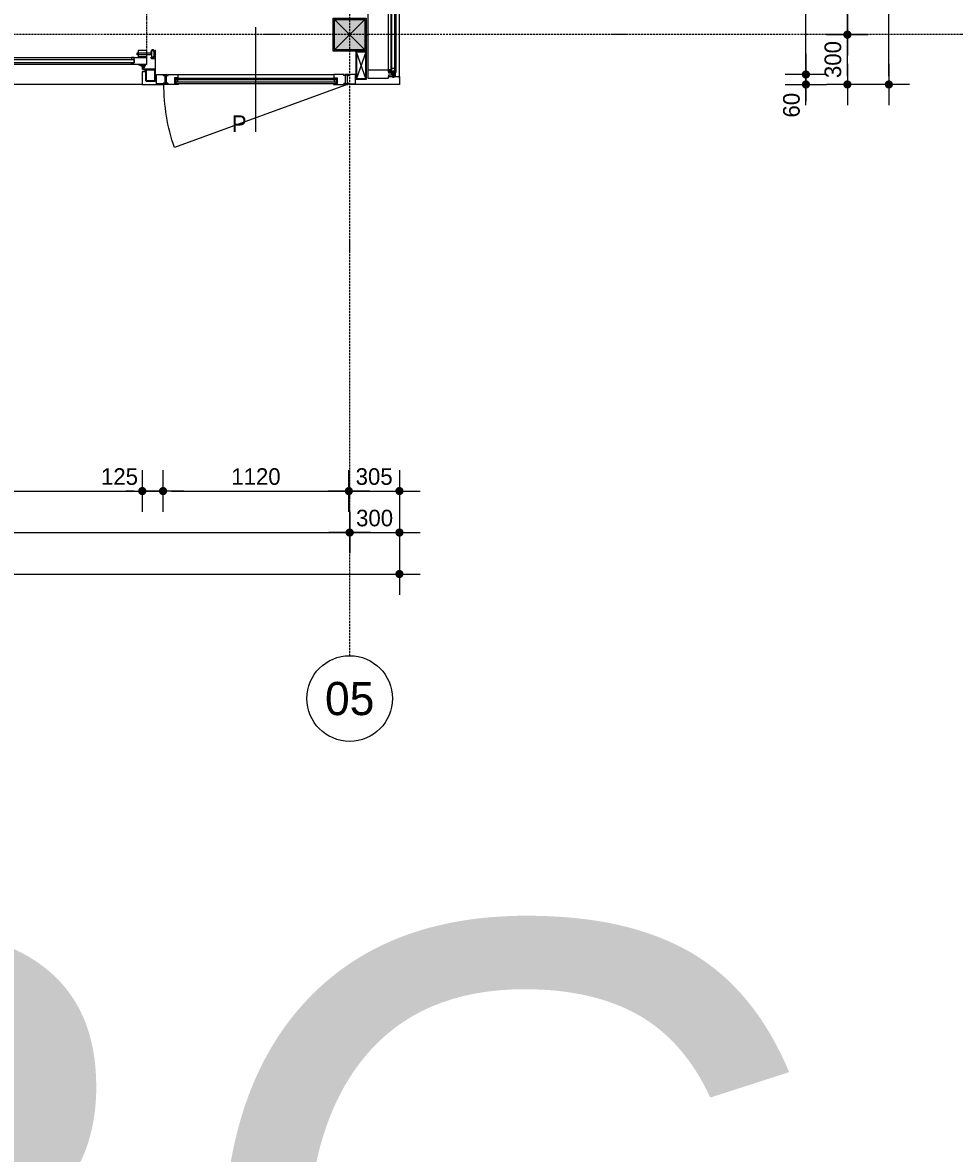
# Model space of a CAD drawing. Header units: millimetres. Extents: x -297000 to 504135, y -166520 to 252050.
# Tile 318 of 416: x 33554 to 39170, y 2684 to 9498. Entities that reach past the tile are written whole.
import ezdxf
from ezdxf.enums import TextEntityAlignment as Align
from ezdxf.lldxf.tags import DXFTag

# ---------------------------------------------------------------- set-up
doc = ezdxf.new("R2010")
doc.units = ezdxf.units.MM
doc.header["$MEASUREMENT"] = 0
for name, pattern in [('ACAD_ISO10W100', [18, 12, -3, 0, -3]), ('CENTER', [50.8, 31.75, -6.35, 6.35, -6.35]), ('HIDDEN', [0.375, 0.25, -0.125])]:
    doc.linetypes.add(name, pattern=pattern)
doc.layers.get('Defpoints').update_dxf_attribs({"color": 6})
doc.layers.add('000_FRAME_N', color=30, linetype='Continuous', plot=False)
for name, color, linetype in [('010_D0050_D', 1, 'Continuous'), ('040_AXPRI_B', 9, 'CENTER'), ('080_SYMBO_G', 1, 'Continuous'), ('210_WALEX_E', 2, 'Continuous'), ('210_WALEX_G', 2, 'Continuous'), ('299_CONCR_H', 251, 'Continuous'), ('299_STEEL_G', 3, 'Continuous'), ('310_WINDO_E', 1, 'Continuous'), ('320_DOORS_G', 2, 'Continuous')]:
    doc.layers.add(name, color=color, linetype=linetype)
doc.styles.add('VMX 2 MEDIUM 0', font='unvr55w.TTF', dxfattribs={"height": 2})
doc.styles.add('VMX 2 MEDIUM 100', font='unvr55w.TTF', dxfattribs={"height": 200})
doc.styles.add('VMX 2 MEDIUM 50', font='unvr55w.TTF', dxfattribs={"height": 100})
doc.styles.add('VMX 3 BIG 1', font='unvr55w.TTF', dxfattribs={"height": 4})
doc.styles.add('VMX 4 GIANT 50', font='unvr55w.TTF', dxfattribs={"height": 300})
tags = doc.linetypes.add('SMALL', pattern=[0.19, 0.125, -0.065]).pattern_tags.tags
tags[6:7] = [DXFTag(74, 4), DXFTag(75, 0), DXFTag(340, '0'), DXFTag(46, 1.0), DXFTag(50, 0.0), DXFTag(44, 0.0), DXFTag(45, 0.0)]
tags[4:5] = [DXFTag(74, 4), DXFTag(75, 0), DXFTag(340, '0'), DXFTag(46, 1.0), DXFTag(50, 0.0), DXFTag(44, 0.0), DXFTag(45, 0.0)]
doc.dimstyles.new('VMX 50', dxfattribs={"dimscale": 50, "dimtxt": 1, "dimasz": 1, "dimexe": 2, "dimexo": 2, "dimgap": 0.7, "dimtad": 1, "dimdec": 0, "dimdsep": 46, "dimtxsty": 'VMX 2 MEDIUM 50', "dimblk1": 'VMX-DIM-ARROW', "dimblk2": 'VMX-DIM-ARROW', "dimsah": 1, "dimcen": 1, "dimdle": 2, "dimse1": 1, "dimse2": 1, "dimclrd": 256, "dimclre": 256, "dimclrt": 256, "dimadec": 0, "dimazin": 0, "dimtm": 1e-09, "dimtfac": 1, "dimtdec": 0, "dimtmove": 2, "dimatfit": 2, "dimldrblk": 'VMX-DIM-ARROW', "dimfxl": 0, "dimtolj": 2, "dimlwd": -1, "dimarcsym": 0})

# ---------------------------------------------------------------- blocks, each defined once
blk = doc.blocks.new('VMX-DIM-ARROW')
h = blk.add_hatch(color=256)
edge = h.paths.add_edge_path()
edge.add_arc((0, 0), 0.5, 0, 360)
for p, q in [((0, 2.5), (0, -2.5)), ((-2.5, 0), (2.5, 0))]:
    blk.add_line(p, q)
blk = doc.blocks.new('*D46')
at = {"layer": '010_D0050_D'}
blk.add_line((29965, 6675), (34225, 6675), dxfattribs=at)
at = {"layer": 'Defpoints', "color": 0}
for p in [(29915, 9163), (34275, 9163), (34275, 6675)]:
    blk.add_point(p, dxfattribs=at)
at = {"layer": '010_D0050_D', "xscale": 50, "yscale": 50, "zscale": 50, "rotation": 180}
blk.add_blockref('VMX-DIM-ARROW', (29915, 6675), dxfattribs=at)
at = {"layer": '010_D0050_D', "xscale": 50, "yscale": 50, "zscale": 50}
blk.add_blockref('VMX-DIM-ARROW', (34275, 6675), dxfattribs=at)
at = {"layer": '010_D0050_D', "insert": (32095, 6761.9), "char_height": 100, "attachment_point": 5, "style": 'VMX 2 MEDIUM 50'}
blk.add_mtext('\\A2;4360', dxfattribs=at)
blk = doc.blocks.new('*D47')
at = {"layer": '010_D0050_D'}
for p, q in [((34225, 6675), (34175, 6675)), ((34275, 6675), (34400, 6675)), ((34450, 6675), (34500, 6675))]:
    blk.add_line(p, q, dxfattribs=at)
at = {"layer": 'Defpoints', "color": 0}
for p in [(34275, 9163), (34400, 9125), (34400, 6675)]:
    blk.add_point(p, dxfattribs=at)
at = {"layer": '010_D0050_D', "xscale": 50, "yscale": 50, "zscale": 50}
blk.add_blockref('VMX-DIM-ARROW', (34275, 6675), dxfattribs=at)
at = {"layer": '010_D0050_D', "xscale": 50, "yscale": 50, "zscale": 50, "rotation": 180}
blk.add_blockref('VMX-DIM-ARROW', (34400, 6675), dxfattribs=at)
at = {"layer": '010_D0050_D', "insert": (34137.5, 6761.9), "char_height": 100, "attachment_point": 5, "style": 'VMX 2 MEDIUM 50'}
blk.add_mtext('\\A2;125', dxfattribs=at)
blk = doc.blocks.new('*D48')
at = {"layer": '010_D0050_D'}
blk.add_line((34450, 6675), (35470, 6675), dxfattribs=at)
at = {"layer": 'Defpoints', "color": 0}
for p in [(34400, 9125), (35520, 9125), (35520, 6675)]:
    blk.add_point(p, dxfattribs=at)
at = {"layer": '010_D0050_D', "xscale": 50, "yscale": 50, "zscale": 50, "rotation": 180}
blk.add_blockref('VMX-DIM-ARROW', (34400, 6675), dxfattribs=at)
at = {"layer": '010_D0050_D', "xscale": 50, "yscale": 50, "zscale": 50}
blk.add_blockref('VMX-DIM-ARROW', (35520, 6675), dxfattribs=at)
at = {"layer": '010_D0050_D', "insert": (34960, 6761.9), "char_height": 100, "attachment_point": 5, "style": 'VMX 2 MEDIUM 50'}
blk.add_mtext('\\A2;1120', dxfattribs=at)
blk = doc.blocks.new('*D49')
at = {"layer": '010_D0050_D'}
blk.add_line((35570, 6675), (35775, 6675), dxfattribs=at)
at = {"layer": 'Defpoints', "color": 0}
for p in [(35520, 9125), (35825, 9125), (35825, 6675)]:
    blk.add_point(p, dxfattribs=at)
at = {"layer": '010_D0050_D', "xscale": 50, "yscale": 50, "zscale": 50, "rotation": 180}
blk.add_blockref('VMX-DIM-ARROW', (35520, 6675), dxfattribs=at)
at = {"layer": '010_D0050_D', "xscale": 50, "yscale": 50, "zscale": 50}
blk.add_blockref('VMX-DIM-ARROW', (35825, 6675), dxfattribs=at)
at = {"layer": '010_D0050_D', "insert": (35672.5, 6761.9), "char_height": 100, "attachment_point": 5, "style": 'VMX 2 MEDIUM 50'}
blk.add_mtext('\\A2;305', dxfattribs=at)
blk = doc.blocks.new('*D50')
at = {"layer": '010_D0050_D'}
blk.add_line((38275, 9235), (38275, 10535), dxfattribs=at)
at = {"layer": 'Defpoints', "color": 0}
for p in [(35780, 10585), (38275, 10585), (35780, 9185)]:
    blk.add_point(p, dxfattribs=at)
at = {"layer": '010_D0050_D', "xscale": 50, "yscale": 50, "zscale": 50}
for p, rotation in [((38275, 10585), 90), ((38275, 9185), 270)]:
    blk.add_blockref('VMX-DIM-ARROW', p, dxfattribs=dict(at, rotation=rotation))
at = {"layer": '010_D0050_D', "insert": (38188.1, 9885), "char_height": 100, "attachment_point": 5, "rotation": 90, "style": 'VMX 2 MEDIUM 50'}
blk.add_mtext('\\A2;1400', dxfattribs=at)
blk = doc.blocks.new('*D52')
at = {"layer": '010_D0050_D'}
for p, q in [((38275, 9235), (38275, 9285)), ((38275, 9185), (38275, 9125)), ((38275, 9075), (38275, 9025))]:
    blk.add_line(p, q, dxfattribs=at)
at = {"layer": 'Defpoints', "color": 0}
for p in [(35780, 9185), (35780, 9125), (38275, 9125)]:
    blk.add_point(p, dxfattribs=at)
at = {"layer": '010_D0050_D', "xscale": 50, "yscale": 50, "zscale": 50}
for p, rotation in [((38275, 9185), 270), ((38275, 9125), 90)]:
    blk.add_blockref('VMX-DIM-ARROW', p, dxfattribs=dict(at, rotation=rotation))
at = {"layer": '010_D0050_D', "insert": (38188.1, 9000), "char_height": 100, "attachment_point": 5, "rotation": 90, "style": 'VMX 2 MEDIUM 50'}
blk.add_mtext('\\A2;60', dxfattribs=at)
blk = doc.blocks.new('VMX GRID')
at = {"linetype": 'Continuous'}
blk.add_circle((0, 0), 4.5, dxfattribs=at)
at = {"style": 'VMX 2 MEDIUM 0'}
blk.add_attdef('00', text='', height=2, dxfattribs=at).set_placement((0, 0), align=Align.MIDDLE_CENTER)
blk = doc.blocks.new('GRID01')
at = {"layer": '040_AXPRI_B', "linetype": 'ACAD_ISO10W100'}
for p, q in [((0, -3742), (0, 26942)), ((3742, 0), (-26942, 0))]:
    blk.add_line(p, q, dxfattribs=at)
at = {"layer": '040_AXPRI_B', "ltscale": 2}
ref = blk.add_blockref('VMX GRID', (0, -4000), dxfattribs=dict(at, xscale=57.34400000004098, yscale=57.34399999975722, zscale=57.34400000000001))
ref.add_attrib('00', '05', dxfattribs={"layer": '0', "height": 200, "style": 'VMX 3 BIG 1'}).set_placement((0, -4000), align=Align.MIDDLE_CENTER)
blk = doc.blocks.new('SEGMENTDEUR_plg')
at = {"layer": '210_WALEX_E', "color": 8, "linetype": 'SMALL', "ltscale": 25}
blk.add_lwpolyline([(4550, 200), (190, 200)], dxfattribs=at)
at = {"layer": '210_WALEX_E', "color": 8, "linetype": 'HIDDEN', "ltscale": 25}
blk.add_lwpolyline([(165, -7), (165, -3270), (4575, -3270), (4575, -7)], dxfattribs=at)
at = {"layer": '210_WALEX_G', "ltscale": 20}
for points in [[(175, 110), (175, 125), (190, 125), (190, 200), (65, 200)], [(4565, 110), (4565, 125), (4550, 125), (4550, 200), (4675, 200)]]:
    blk.add_lwpolyline(points, dxfattribs=at)
at = {"layer": '299_STEEL_G'}
for points in [[(114, 110), (166, 110, 0.414214), (170, 114), (170, 176, 0.414214), (166, 180), (114, 180, 0.414214), (110, 176), (110, 114, 0.414214)], [(4626, 110), (4574, 110, -0.414214), (4570, 114), (4570, 176, -0.414214), (4574, 180), (4626, 180, -0.414214), (4630, 176), (4630, 114, -0.414214)]]:
    blk.add_lwpolyline(points, format="xyb", close=True, dxfattribs=at)
for points in [[(114, 114), (166, 114), (166, 176), (114, 176)], [(4626, 114), (4574, 114), (4574, 176), (4626, 176)]]:
    blk.add_lwpolyline(points, close=True, dxfattribs=at)
at = {"layer": '320_DOORS_G'}
for points in [[(186.6, 95), (187.9, 95.3), (189.3, 96.2), (189.9, 97.5), (190, 98.4), (190, 106.6), (189.7, 107.9), (188.8, 109.3), (187.5, 109.8), (186.6, 110), (113.4, 110), (112.1, 109.7), (110.7, 108.8), (110.2, 107.5), (110, 106.6), (110, -4), (111.9, -4), (111.9, 106.6), (111.9, 106.9), (112.5, 107.8), (113.4, 108.1), (186.6, 108.1), (186.9, 108.1), (187.8, 107.5), (188.1, 106.6), (188.1, 98.4), (188.1, 98.1), (187.5, 97.2), (186.6, 96.9), (178.9, 96.9), (177.6, 96.6), (176.2, 95.7), (175.3, 94.4), (175.2, 91.9), (175.5, 90.6), (176.4, 89.2), (177.7, 88.3), (178.9, 88.2), (185.4, 88.2), (185.4, 90.1), (178.9, 90.1), (178.3, 90.3), (177.4, 91), (177.1, 91.9), (177.3, 93.8), (178, 94.7), (178.9, 95)], [(4553.4, 95), (4552.1, 95.3), (4550.7, 96.2), (4550.1, 97.5), (4550, 98.4), (4550, 106.6), (4550.3, 107.9), (4551.2, 109.3), (4552.5, 109.8), (4553.4, 110), (4626.6, 110), (4627.9, 109.7), (4629.3, 108.8), (4629.8, 107.5), (4630, 106.6), (4630, -4), (4628.1, -4), (4628.1, 106.6), (4628.1, 106.9), (4627.5, 107.8), (4626.6, 108.1), (4553.4, 108.1), (4553.1, 108.1), (4552.2, 107.5), (4551.9, 106.6), (4551.9, 98.4), (4551.9, 98.1), (4552.5, 97.2), (4553.4, 96.9), (4561.1, 96.9), (4562.4, 96.6), (4563.8, 95.7), (4564.7, 94.4), (4564.8, 91.9), (4564.5, 90.6), (4563.6, 89.2), (4562.3, 88.3), (4561.1, 88.2), (4554.6, 88.2), (4554.6, 90.1), (4561.1, 90.1), (4561.7, 90.3), (4562.6, 91), (4562.9, 91.9), (4562.7, 93.8), (4562, 94.7), (4561.1, 95)], [(111.9, 10.1), (111.9, 10.1), (112.4, 7.8), (113, 6), (118.8, -4.7), (120.5, -6.8), (122.6, -8.2), (124.7, -8.8), (125.4, -8.8), (128.4, -8.8), (130.5, -8.5), (132.6, -7.4), (134.5, -5.6), (135, -4.9), (138.3, 1.4), (136.9, 2.1), (133.6, -4.1), (133.6, -4.3), (132, -6.1), (130.2, -7), (128.4, -7.3), (125.4, -7.3), (125.3, -7.3), (123.5, -7), (121.7, -5.9), (120.2, -4.1), (114.3, 6.8), (113.7, 8.1), (113.4, 10.1), (113.4, 40), (113.4, 40.3), (114, 41.2), (114.9, 41.5), (134.4, 41.5), (134.7, 41.5), (135.6, 40.9), (135.9, 40), (135.9, 36), (137.4, 36), (137.4, 40), (137.1, 41.2), (136.2, 42.4), (135, 43), (134.4, 43), (114.9, 43), (113.7, 42.7), (112.5, 41.8), (111.9, 40.6), (111.9, 40)], [(240, 38), (255, 38), (255, 50), (240, 50)], [(1260, 38), (1245, 38), (1245, 50), (1260, 50)], [(1320, 38), (1335, 38), (1335, 50), (1320, 50)], [(2340, 38), (2325, 38), (2325, 50), (2340, 50)], [(2400, 38), (2415, 38), (2415, 50), (2400, 50)], [(3420, 38), (3405, 38), (3405, 50), (3420, 50)], [(3480, 38), (3495, 38), (3495, 50), (3480, 50)], [(4500, 38), (4485, 38), (4485, 50), (4500, 50)], [(4628.1, 10.1), (4628.1, 10.1), (4627.6, 7.8), (4627, 6), (4621.2, -4.7), (4619.5, -6.8), (4617.4, -8.2), (4615.3, -8.8), (4614.6, -8.8), (4611.6, -8.8), (4609.5, -8.5), (4607.4, -7.4), (4605.5, -5.6), (4605, -4.9), (4601.7, 1.4), (4603.1, 2.1), (4606.4, -4.1), (4606.4, -4.3), (4608, -6.1), (4609.8, -7), (4611.6, -7.3), (4614.6, -7.3), (4614.7, -7.3), (4616.5, -7), (4618.3, -5.9), (4619.8, -4.1), (4625.7, 6.8), (4626.3, 8.1), (4626.6, 10.1), (4626.6, 40), (4626.6, 40.3), (4626, 41.2), (4625.1, 41.5), (4605.6, 41.5), (4605.3, 41.5), (4604.4, 40.9), (4604.1, 40), (4604.1, 36), (4602.6, 36), (4602.6, 40), (4602.9, 41.2), (4603.8, 42.4), (4605, 43), (4605.6, 43), (4625.1, 43), (4626.3, 42.7), (4627.5, 41.8), (4628.1, 40.6), (4628.1, 40)]]:
    blk.add_lwpolyline(points, close=True, dxfattribs=at)
at = {"layer": '320_DOORS_G', "color": 1}
for points in [[(165, 38), (4575, 38), (4575, 80), (165, 80), (165, 38)], [(221.9, 21), (221.9, 10), (136.9, 10), (136.9, 21), (221.9, 21)], [(4518.1, 21), (4518.1, 10), (4603.1, 10), (4603.1, 21), (4518.1, 21)]]:
    blk.add_lwpolyline(points, dxfattribs=at)
at = {"layer": '320_DOORS_G'}
for points in [[(165, 38), (165, 80), (255, 80), (255, 70), (240, 70), (240, 38), (165, 38)], [(240, 70), (1260, 70), (1260, 50), (240, 50), (240, 70)], [(1260, 38), (1260, 70), (1245, 70), (1245, 80), (1335, 80), (1335, 70), (1320, 70), (1320, 38), (1260, 38)], [(1320, 70), (2340, 70), (2340, 50), (1320, 50), (1320, 70)], [(2340, 38), (2340, 70), (2325, 70), (2325, 80), (2415, 80), (2415, 70), (2400, 70), (2400, 38), (2340, 38)], [(2400, 70), (3420, 70), (3420, 50), (2400, 50), (2400, 70)], [(3420, 38), (3420, 70), (3405, 70), (3405, 80), (3495, 80), (3495, 70), (3480, 70), (3480, 38), (3420, 38)], [(4500, 70), (3480, 70), (3480, 50), (4500, 50), (4500, 70)], [(4575, 38), (4575, 80), (4485, 80), (4485, 70), (4500, 70), (4500, 38), (4575, 38)]]:
    blk.add_lwpolyline(points, dxfattribs=at)
at = {"layer": '320_DOORS_G', "color": 1}
for points in [[(212.2, 33), (165, 33), (165, 38), (212.2, 38)], [(212.2, -7), (165, -7), (165, 33), (212.2, 33)], [(4527.8, 33), (4575, 33), (4575, 38), (4527.8, 38)], [(4527.8, -7), (4575, -7), (4575, 33), (4527.8, 33)]]:
    blk.add_lwpolyline(points, close=True, dxfattribs=at)
for points in [[(171.6, 85.6), (171.6, 85.6), (171.9, 86.4), (171.9, 86.4)], [(171.9, 84.9), (171.9, 84.9), (171.6, 85.6), (171.6, 85.6)], [(171.9, 86.4), (171.9, 86.4), (173.8, 88.2), (173.8, 88.2)], [(172.6, 84.6), (172.6, 84.6), (171.9, 84.9), (171.9, 84.9)], [(180.7, 84.3), (180.7, 84.3), (172.6, 84.6), (172.6, 84.6)], [(173.8, 88.2), (173.8, 88.2), (174, 88.3), (174, 88.3)], [(174, 88.3), (174, 88.3), (174.7, 88.5), (174.7, 88.5)], [(174.7, 88.5), (174.7, 88.5), (175.5, 88), (175.5, 88)], [(175.5, 88), (175.5, 88), (177, 86.7), (177, 86.7)], [(177, 86.7), (177, 86.7), (177.3, 86.5), (177.3, 86.5)], [(177.3, 86.5), (177.3, 86.5), (185.8, 86.5), (185.8, 86.5)], [(180, 93.2), (180, 93.2), (181.6, 94), (181.6, 94)], [(180, 92), (180, 92), (180, 93.2), (180, 93.2)], [(181.5, 91.3), (181.5, 91.3), (180, 92), (180, 92)], [(188.4, 84.4), (188.4, 84.4), (180.7, 84.3), (180.7, 84.3)], [(186.7, 91.3), (186.7, 91.3), (181.5, 91.3), (181.5, 91.3)], [(181.6, 94), (181.6, 94), (186.4, 94), (186.4, 94)], [(185.8, 86.5), (185.8, 86.5), (187.3, 86.8), (187.3, 86.8)], [(186.4, 94), (189, 94.1), (190, 95), (190, 95)], [(187.3, 90.6), (187.3, 90.6), (186.7, 91.3), (186.7, 91.3)], [(187.3, 86.8), (187.3, 86.8), (187.3, 90.6), (187.3, 90.6)], [(190, 84.7), (190, 84.7), (188.4, 84.4), (188.4, 84.4)], [(190, 95), (190, 95), (190, 92.6), (190, 92.6)], [(190, 92.6), (190, 92.6), (190.3, 91.4), (190.3, 91.4)], [(190.2, 87.6), (190.2, 87.6), (190, 87.3), (190, 87.3)], [(190, 87.3), (190, 87.3), (190, 84.7), (190, 84.7)], [(190.9, 87.9), (190.9, 87.9), (190.2, 87.6), (190.2, 87.6)], [(190.3, 91.4), (190.3, 91.4), (191.2, 90.5), (191.2, 90.5)], [(192.2, 87.8), (192.2, 87.8), (190.9, 87.9), (190.9, 87.9)], [(191.2, 90.5), (191.2, 90.5), (191.6, 90.3), (191.6, 90.3)], [(191.6, 90.3), (191.6, 90.3), (196.9, 88.7), (196.9, 88.7)], [(197, 86.7), (197, 86.7), (192.2, 87.8), (192.2, 87.8)], [(196.9, 88.7), (196.9, 88.7), (202.1, 86.3), (202.1, 86.3)], [(201.8, 85), (201.8, 85), (197, 86.7), (197, 86.7)], [(206.6, 82.4), (206.6, 82.4), (201.8, 85), (201.8, 85)], [(202.1, 86.3), (202.1, 86.3), (207.4, 83), (207.4, 83)], [(207.4, 83), (207.4, 83), (206.6, 82.4), (206.6, 82.4)], [(4529.9, 82.4), (4529.9, 82.4), (4538.2, 85), (4538.2, 85)], [(4532.6, 83), (4532.6, 83), (4529.9, 82.4), (4529.9, 82.4)], [(4537.9, 86.3), (4537.9, 86.3), (4532.6, 83), (4532.6, 83)], [(4543.1, 88.7), (4543.1, 88.7), (4537.9, 86.3), (4537.9, 86.3)], [(4538.2, 85), (4538.2, 85), (4543, 86.7), (4543, 86.7)], [(4543, 86.7), (4543, 86.7), (4547.8, 87.8), (4547.8, 87.8)], [(4548.4, 90.3), (4548.4, 90.3), (4543.1, 88.7), (4543.1, 88.7)], [(4547.8, 87.8), (4547.8, 87.8), (4549.1, 87.9), (4549.1, 87.9)], [(4548.8, 90.5), (4548.8, 90.5), (4548.4, 90.3), (4548.4, 90.3)], [(4549.7, 91.4), (4549.7, 91.4), (4548.8, 90.5), (4548.8, 90.5)], [(4549.1, 87.9), (4549.1, 87.9), (4549.8, 87.6), (4549.8, 87.6)], [(4550, 92.6), (4550, 92.6), (4549.7, 91.4), (4549.7, 91.4)], [(4549.8, 87.6), (4549.8, 87.6), (4550, 87.3), (4550, 87.3)], [(4553.6, 94), (4551, 94.1), (4550, 95), (4550, 95)], [(4550, 95), (4550, 95), (4550, 92.6), (4550, 92.6)], [(4550, 87.3), (4550, 87.3), (4550, 84.7), (4550, 84.7)], [(4550, 84.7), (4550, 84.7), (4551.6, 84.4), (4551.6, 84.4)], [(4551.6, 84.4), (4551.6, 84.4), (4559.3, 84.3), (4559.3, 84.3)], [(4552.7, 90.6), (4552.7, 90.6), (4553.3, 91.3), (4553.3, 91.3)], [(4552.7, 86.8), (4552.7, 86.8), (4552.7, 90.6), (4552.7, 90.6)], [(4554.2, 86.5), (4554.2, 86.5), (4552.7, 86.8), (4552.7, 86.8)], [(4553.3, 91.3), (4553.3, 91.3), (4558.5, 91.3), (4558.5, 91.3)], [(4558.4, 94), (4558.4, 94), (4553.6, 94), (4553.6, 94)], [(4562.7, 86.5), (4562.7, 86.5), (4554.2, 86.5), (4554.2, 86.5)], [(4560, 93.2), (4560, 93.2), (4558.4, 94), (4558.4, 94)], [(4558.5, 91.3), (4558.5, 91.3), (4560, 92), (4560, 92)], [(4559.3, 84.3), (4559.3, 84.3), (4567.4, 84.6), (4567.4, 84.6)], [(4560, 92), (4560, 92), (4560, 93.2), (4560, 93.2)], [(4563, 86.7), (4563, 86.7), (4562.7, 86.5), (4562.7, 86.5)], [(4564.5, 88), (4564.5, 88), (4563, 86.7), (4563, 86.7)], [(4565.3, 88.5), (4565.3, 88.5), (4564.5, 88), (4564.5, 88)], [(4566, 88.3), (4566, 88.3), (4565.3, 88.5), (4565.3, 88.5)], [(4566.2, 88.2), (4566.2, 88.2), (4566, 88.3), (4566, 88.3)], [(4568.1, 86.4), (4568.1, 86.4), (4566.2, 88.2), (4566.2, 88.2)], [(4567.4, 84.6), (4567.4, 84.6), (4568.1, 84.9), (4568.1, 84.9)], [(4568.4, 85.6), (4568.4, 85.6), (4568.1, 86.4), (4568.1, 86.4)], [(4568.1, 84.9), (4568.1, 84.9), (4568.4, 85.6), (4568.4, 85.6)]]:
    blk.add_open_spline(points, degree=3, dxfattribs=at)
for points, knots in [([(133.3, 30.3), (133.3, 32.4), (132.2, 34.4), (130.4, 35.4), (128.6, 36.4), (126.4, 36.4), (124.6, 35.4), (122.7, 34.4), (121.6, 32.4), (121.6, 30.3), (121.6, 30.3), (121.3, 29.3), (121.3, 29.3), (120.5, 26.6), (120.1, 23.8), (119.9, 21), (119.8, 17.1), (119.8, 13.8), (119.9, 10), (120.1, 7.1), (120.5, 4.4), (121.3, 1.7), (121.3, 1.7), (121.6, 0.7), (121.6, 0.7), (121.6, -1.4), (122.7, -3.4), (124.6, -4.4), (126.4, -5.4), (128.6, -5.4), (130.4, -4.4), (132.2, -3.4), (133.3, -1.4), (133.3, 0.7), (133.3, 0.7), (133.3, 30.3), (133.3, 30.3)], [0, 0, 0, 0, 1, 1, 1, 2, 2, 2, 3, 3, 3, 4, 4, 4, 5, 5, 5, 6, 6, 6, 7, 7, 7, 8, 8, 8, 9, 9, 9, 10, 10, 10, 11, 11, 11, 12, 12, 12, 12]), ([(133.3, 25.4), (133.3, 24.9), (133.5, 24.5), (133.8, 24.1), (134.2, 23.8), (134.6, 23.6), (135.1, 23.6), (135.1, 23.6), (136, 23.6), (136, 23.6), (136.3, 23.6), (136.5, 23.5), (136.7, 23.3), (136.8, 23.2), (136.9, 22.9), (136.9, 22.7), (136.9, 22.7), (136.9, 8.3), (136.9, 8.3), (136.9, 8.1), (136.8, 7.8), (136.7, 7.7), (136.5, 7.5), (136.3, 7.4), (136, 7.4), (136, 7.4), (135.1, 7.4), (135.1, 7.4), (134.6, 7.4), (134.2, 7.2), (133.8, 6.9), (133.5, 6.5), (133.3, 6.1), (133.3, 5.6)], [0, 0, 0, 0, 1, 1, 1, 2, 2, 2, 3, 3, 3, 4, 4, 4, 5, 5, 5, 6, 6, 6, 7, 7, 7, 8, 8, 8, 9, 9, 9, 10, 10, 10, 11, 11, 11, 11]), ([(4606.7, 25.4), (4606.7, 24.9), (4606.5, 24.5), (4606.2, 24.1), (4605.8, 23.8), (4605.4, 23.6), (4604.9, 23.6), (4604.9, 23.6), (4604, 23.6), (4604, 23.6), (4603.7, 23.6), (4603.5, 23.5), (4603.3, 23.3), (4603.2, 23.2), (4603.1, 22.9), (4603.1, 22.7), (4603.1, 22.7), (4603.1, 8.3), (4603.1, 8.3), (4603.1, 8.1), (4603.2, 7.8), (4603.3, 7.7), (4603.5, 7.5), (4603.7, 7.4), (4604, 7.4), (4604, 7.4), (4604.9, 7.4), (4604.9, 7.4), (4605.4, 7.4), (4605.8, 7.2), (4606.2, 6.9), (4606.5, 6.5), (4606.7, 6.1), (4606.7, 5.6)], [0, 0, 0, 0, 1, 1, 1, 2, 2, 2, 3, 3, 3, 4, 4, 4, 5, 5, 5, 6, 6, 6, 7, 7, 7, 8, 8, 8, 9, 9, 9, 10, 10, 10, 11, 11, 11, 11]), ([(4606.7, 30.3), (4606.7, 32.4), (4607.8, 34.4), (4609.6, 35.4), (4611.4, 36.4), (4613.6, 36.4), (4615.4, 35.4), (4617.3, 34.4), (4618.4, 32.4), (4618.4, 30.3), (4618.4, 30.3), (4618.7, 29.3), (4618.7, 29.3), (4619.5, 26.6), (4619.9, 23.8), (4620.1, 21), (4620.2, 17.1), (4620.2, 13.8), (4620.1, 10), (4619.9, 7.1), (4619.5, 4.4), (4618.7, 1.7), (4618.7, 1.7), (4618.4, 0.7), (4618.4, 0.7), (4618.4, -1.4), (4617.3, -3.4), (4615.4, -4.4), (4613.6, -5.4), (4611.4, -5.4), (4609.6, -4.4), (4607.8, -3.4), (4606.7, -1.4), (4606.7, 0.7), (4606.7, 0.7), (4606.7, 30.3), (4606.7, 30.3)], [0, 0, 0, 0, 1, 1, 1, 2, 2, 2, 3, 3, 3, 4, 4, 4, 5, 5, 5, 6, 6, 6, 7, 7, 7, 8, 8, 8, 9, 9, 9, 10, 10, 10, 11, 11, 11, 12, 12, 12, 12])]:
    blk.add_open_spline(points, degree=3, knots=knots, dxfattribs=at)
blk = doc.blocks.new('p-deur2')
at = {"layer": '080_SYMBO_G'}
blk.add_line((0, -306.5), (0, 325), dxfattribs=at)
at = {"layer": '080_SYMBO_G', "insert": (-56.4, -306.5), "char_height": 100, "attachment_point": 9, "style": 'VMX 2 MEDIUM 100'}
blk.add_mtext('P', dxfattribs=at)
blk = doc.blocks.new('K200x200x8+BETON')
at = {"layer": '299_CONCR_H'}
h = blk.add_hatch(color=256, dxfattribs=at)
edge = h.paths.add_edge_path()
edge.add_line((-92, -84), (-92, 84))
edge.add_arc((-84, 84), 8, 90, 180, ccw=False)
edge.add_line((-84, 92), (84, 92))
edge.add_arc((84, 84), 8, 0, 90, ccw=False)
edge.add_line((92, 84), (92, -84))
edge.add_arc((84, -84), 8, -90, 0, ccw=False)
edge.add_line((84, -92), (-84, -92))
edge.add_arc((-84, -84), 8, 180, 270, ccw=False)
at = {"layer": '299_STEEL_G'}
for points in [[(-100, -88), (-100, 88, -0.414214), (-88, 100), (88, 100, -0.414214), (100, 88), (100, -88, -0.414214), (88, -100), (-88, -100, -0.414214)], [(-92, -84), (-92, 84, -0.414214), (-84, 92), (84, 92, -0.414214), (92, 84), (92, -84, -0.414214), (84, -92), (-84, -92, -0.414214)]]:
    blk.add_lwpolyline(points, format="xyb", close=True, dxfattribs=at)
at = {"layer": 'Defpoints'}
blk.add_lwpolyline([(-100, 100), (100, 100), (100, -100), (-100, -100)], close=True, dxfattribs=at)
for points in [[(100, -100), (-100, 100)], [(100, 100), (-100, -100)]]:
    blk.add_lwpolyline(points, dxfattribs=at)
blk = doc.blocks.new('ALCOA_gevelhoek')
at = {"layer": '210_WALEX_E'}
blk.add_lwpolyline([(234, 251.5), (300, 251.5), (300, 300), (-5, 300)], dxfattribs=at)
at = {"layer": '310_WINDO_E', "color": 8}
blk.add_line((234, 213), (234, -600), dxfattribs=at)
blk.add_line((234, 213), (234, -600), dxfattribs=at)
blk.add_line((234, 213), (234, -600), dxfattribs=at)
blk.add_line((234, 213), (234, -600), dxfattribs=at)
at = {"layer": '310_WINDO_E', "color": 2}
blk.add_lwpolyline([(112, 263), (234, 263), (234, 251.5), (236.5, 251.5), (236.5, 243), (254, 243), (254, 233), (236.5, 233), (236.5, 224.5), (234, 224.5), (234, 213), (112, 213, -0.414214), (110, 215), (110, 261, -0.414214)], format="xyb", close=True, dxfattribs=at)
at = {"layer": '310_WINDO_E', "color": 8}
for points in [[(110, -600), (110, 238)], [(234, 224.5), (234, 209.5), (249, 209.5), (249, 224.5), (234, 224.5)], [(234, 224.5), (249, 209.5)], [(234, 209.5), (249, 224.5)], [(234, 213), (234, -600)], [(275.5, 251.5), (275.5, 226)], [(300, 263), (300, -600)]]:
    blk.add_lwpolyline(points, dxfattribs=at)
at = {"layer": '310_WINDO_E'}
for points in [[(249, -600), (249, 223.8), (255, 223.8), (255, -600)], [(255, 223.8), (271, 223.8)], [(271, -600), (271, 226), (280, 226), (280, -600)], [(255, 201), (271, 201)]]:
    blk.add_lwpolyline(points, dxfattribs=at)
at = {"layer": '310_WINDO_E', "color": 2}
blk.add_lwpolyline([(260.5, 258), (260.5, 218), (265.5, 218), (265.5, 258), (260.5, 258)], dxfattribs=at)
at = {"layer": 'Defpoints', "ltscale": 20}
blk.add_lwpolyline([(100, 0), (110, 0)], dxfattribs=at)
blk = doc.blocks.new('K170X60')
at = {"layer": '299_STEEL_G'}
blk.add_lwpolyline([(-26, -85), (26, -85, 0.414214), (30, -81), (30, 81, 0.414214), (26, 85), (-26, 85, 0.414214), (-30, 81), (-30, -81, 0.414214)], format="xyb", close=True, dxfattribs=at)
blk.add_lwpolyline([(-26, -81), (26, -81), (26, 81), (-26, 81)], close=True, dxfattribs=at)
at = {"layer": 'Defpoints'}
blk.add_lwpolyline([(-30, -85), (30, -85), (30, 85), (-30, 85)], close=True, dxfattribs=at)
for points in [[(30, 85), (-30, -85)], [(30, -85), (-30, 85)]]:
    blk.add_lwpolyline(points, dxfattribs=at)
blk = doc.blocks.new('ALCOA_deurhoek')
at = {"layer": '310_WINDO_E', "color": 2}
for p, q in [((0, 27), (0.2, 27.7)), ((0.2, 27.7), (0.8, 28.3)), ((0.8, 28.3), (1.5, 28.5)), ((38.5, 28.5), (1.5, 28.5)), ((39.3, 28.3), (38.5, 28.5)), ((39.8, 27.7), (39.3, 28.3)), ((40, 27), (39.8, 27.7)), ((40, 24.5), (40, 27)), ((48.5, 24.5), (40, 24.5)), ((45, 30), (45.2, 30.7)), ((45, 30), (45.2, 29.3)), ((45.2, 30.7), (45.8, 31.3)), ((45.2, 29.3), (45.8, 28.7)), ((45.8, 31.3), (46.5, 31.5)), ((45.8, 28.7), (46.5, 28.5)), ((60, 31.5), (46.5, 31.5)), ((46.5, 28.5), (68, 28.5)), ((48.5, 24.5), (49.3, 24.3)), ((49.3, 24.3), (49.8, 23.7)), ((49.8, 23.7), (50, 23)), ((50, -20), (50, 23)), ((78.9, 31.5), (60, 31.5)), ((60.2, 23.7), (60, 23)), ((60, 23), (60, -20)), ((60.8, 24.3), (60.2, 23.7)), ((61.5, 24.5), (60.8, 24.3)), ((68, 24.5), (61.5, 24.5)), ((69, 28.2), (68, 28.5)), ((68, 24.5), (69, 24.8)), ((69.7, 27.5), (69, 28.2)), ((69, 24.8), (69.7, 25.5)), ((70, 26.5), (69.7, 27.5)), ((69.7, 25.5), (70, 26.5)), ((131, 31.5), (78.9, 31.5)), ((110, 28.5), (131, 28.5)), ((110, -8.5), (110, 28.5)), ((131.8, 31.3), (131, 31.5)), ((131.8, 28.7), (131, 28.5)), ((132.3, 30.7), (131.8, 31.3)), ((132.3, 29.3), (131.8, 28.7)), ((132.5, 30), (132.3, 30.7)), ((132.5, 30), (132.3, 29.3)), ((1067.5, 30), (1067.7, 30.7)), ((1067.5, 30), (1067.7, 29.2)), ((1067.7, 30.7), (1068.2, 31.3)), ((1067.7, 29.2), (1068.2, 28.7)), ((1068.2, 31.3), (1069, 31.5)), ((1068.2, 28.7), (1069, 28.5)), ((1069, 31.5), (1121.1, 31.5)), ((1090, 28.5), (1069, 28.5)), ((1090, -8.5), (1090, 28.5)), ((1121.1, 31.5), (1140, 31.5)), ((1130, 26.5), (1130.3, 27.5)), ((1130.3, 25.5), (1130, 26.5)), ((1130.3, 27.5), (1131, 28.2)), ((1131, 24.7), (1130.3, 25.5)), ((1131, 28.2), (1132, 28.5)), ((1132, 24.5), (1131, 24.7)), ((1153.5, 28.5), (1132, 28.5)), ((1132, 24.5), (1138.5, 24.5)), ((1138.5, 24.5), (1139.2, 24.3)), ((1139.2, 24.3), (1139.8, 23.7)), ((1139.8, 23.7), (1140, 23)), ((1140, 31.5), (1153.5, 31.5)), ((1140, 23), (1140, -20)), ((1150.2, 23.7), (1150, 23)), ((1150, -20), (1150, 23)), ((1150.7, 24.3), (1150.2, 23.7)), ((1151.5, 24.5), (1150.7, 24.3)), ((1151.5, 24.5), (1160, 24.5)), ((1154.2, 31.3), (1153.5, 31.5)), ((1154.2, 28.7), (1153.5, 28.5)), ((1154.8, 30.7), (1154.2, 31.3)), ((1154.8, 29.2), (1154.2, 28.7)), ((1155, 30), (1154.8, 30.7)), ((1155, 30), (1154.8, 29.2)), ((1160, 27), (1160.2, 27.7)), ((1160, 24.5), (1160, 27)), ((1160.2, 27.7), (1160.7, 28.3)), ((1160.7, 28.3), (1161.5, 28.5)), ((1161.5, 28.5), (1198.5, 28.5)), ((1199.2, 28.3), (1198.5, 28.5)), ((1199.8, 27.7), (1199.2, 28.3)), ((1200, 27), (1199.8, 27.7)), ((40.3, -22.5), (40, -23.5)), ((40, -23.5), (40.3, -24.5)), ((41, -21.8), (40.3, -22.5)), ((40.3, -24.5), (41, -25.2)), ((42, -21.5), (41, -21.8)), ((41, -25.2), (42, -25.5)), ((42, -21.5), (48.5, -21.5)), ((63.5, -25.5), (42, -25.5)), ((48.5, -25.5), (42.8, -25.5)), ((48.5, -21.5), (49.2, -21.3)), ((49.2, -21.3), (49.8, -20.8)), ((49.8, -20.8), (50, -20)), ((50, -25.5), (63.5, -25.5)), ((60, -20), (60.2, -20.7)), ((60.2, -20.7), (60.8, -21.3)), ((60.8, -21.3), (61.5, -21.5)), ((61.5, -21.5), (70, -21.5)), ((64.2, -25.7), (63.5, -25.5)), ((64.2, -28.3), (63.5, -28.5)), ((64.8, -26.3), (64.2, -25.7)), ((64.8, -27.7), (64.2, -28.3)), ((65, -27), (64.8, -26.3)), ((65, -27), (64.8, -27.7)), ((70, -21.5), (70, -27)), ((70, -27), (70.2, -27.7)), ((70.2, -27.7), (70.8, -28.3)), ((70.8, -28.3), (71.5, -28.5)), ((71.5, -28.5), (128.7, -28.5)), ((128.7, -8.5), (110, -8.5)), ((129.4, -8.7), (128.7, -8.5)), ((128.7, -28.5), (129.4, -28.3)), ((129.8, -9.1), (129.4, -8.7)), ((129.4, -28.3), (129.8, -27.9)), ((130, -9.8), (129.8, -9.1)), ((129.8, -27.9), (130, -27.2)), ((130, -27.2), (130, -9.8)), ((1070, -9.8), (1070.2, -9.2)), ((1070, -27.2), (1070, -9.8)), ((1070.2, -27.9), (1070, -27.2)), ((1070.2, -9.2), (1070.6, -8.7)), ((1070.6, -28.3), (1070.2, -27.9)), ((1070.6, -8.7), (1071.3, -8.5)), ((1071.3, -28.5), (1070.6, -28.3)), ((1071.3, -8.5), (1090, -8.5)), ((1128.5, -28.5), (1071.3, -28.5)), ((1129.2, -28.3), (1128.5, -28.5)), ((1129.8, -27.8), (1129.2, -28.3)), ((1130, -27), (1129.8, -27.8)), ((1138.5, -21.5), (1130, -21.5)), ((1130, -21.5), (1130, -27)), ((1135, -27), (1135.2, -26.3)), ((1135, -27), (1135.2, -27.8)), ((1135.2, -26.3), (1135.8, -25.7)), ((1135.2, -27.8), (1135.8, -28.3)), ((1135.8, -25.7), (1136.5, -25.5)), ((1135.8, -28.3), (1136.5, -28.5)), ((1136.5, -25.5), (1158, -25.5)), ((1150, -25.5), (1136.5, -25.5)), ((1139.2, -21.3), (1138.5, -21.5)), ((1139.8, -20.8), (1139.2, -21.3)), ((1140, -20), (1139.8, -20.8)), ((1150.2, -20.8), (1150, -20)), ((1150.8, -21.3), (1150.2, -20.8)), ((1151.5, -21.5), (1150.8, -21.3)), ((1158, -21.5), (1151.5, -21.5)), ((1151.5, -25.5), (1157.2, -25.5)), ((1158, -21.5), (1159, -21.8)), ((1159, -25.3), (1158, -25.5)), ((1159, -21.8), (1159.7, -22.5)), ((1159.7, -24.5), (1159, -25.3)), ((1159.7, -22.5), (1160, -23.5)), ((1160, -23.5), (1159.7, -24.5))]:
    blk.add_line(p, q, dxfattribs=at)
for points in [[(1155, 30), (108.2, 411)], [(0, 27), (0, -27), (0.2, -27.7), (0.7, -28.3), (1.5, -28.5), (63.5, -28.5)], [(1200, 27), (1200, -27), (1199.8, -27.8), (1199.3, -28.3), (1198.5, -28.5), (1136.5, -28.5)]]:
    blk.add_lwpolyline(points, dxfattribs=at)
at = {"layer": '310_WINDO_E'}
for points in [[(1082.8, 26.7), (1082.8, 17.7), (117.2, 17.7), (117.2, 26.7)], [(1082.8, -3.8), (117.2, -3.8), (117.2, 2.2), (1082.8, 2.2)]]:
    blk.add_lwpolyline(points, close=True, dxfattribs=at)
for points in [[(117.2, 2.2), (117.2, 17.7)], [(127.7, 2.2), (127.7, 17.7)], [(1072.3, 2.2), (1072.3, 17.7)], [(1082.8, 2.2), (1082.8, 17.7)]]:
    blk.add_lwpolyline(points, dxfattribs=at)
at = {"layer": '310_WINDO_E', "color": 8}
blk.add_lwpolyline([(128.7, -28.5), (1071.3, -28.5)], dxfattribs=at)
blk.add_arc((1225, 30), 1180, 161.16258, 179.99913, dxfattribs=at)
blk = doc.blocks.new('1006_X-01.00')
for name in ['GRID01', 'K200x200x8+BETON']:
    blk.add_blockref(name, (23200, 0))
at = {"xscale": -1, "rotation": 180}
for name, p in [('SEGMENTDEUR_plg', (17400, -100)), ('ALCOA_gevelhoek', (23200, 0)), ('K170X60', (23270, -185)), ('ALCOA_deurhoek', (22035, -268.5))]:
    blk.add_blockref(name, p, dxfattribs=at)
at = {"layer": '080_SYMBO_G', "color": 7}
blk.add_blockref('p-deur2', (22635, -279.9), dxfattribs=at)
blk = doc.blocks.new('*D746')
at = {"layer": '010_D0050_D'}
blk.add_line((29775, 6425), (35475, 6425), dxfattribs=at)
at = {"layer": 'Defpoints', "color": 0}
for p in [(29725, 9425), (35525, 9425), (35525, 6425)]:
    blk.add_point(p, dxfattribs=at)
at = {"layer": '010_D0050_D', "xscale": 50, "yscale": 50, "zscale": 50, "rotation": 180}
blk.add_blockref('VMX-DIM-ARROW', (29725, 6425), dxfattribs=at)
at = {"layer": '010_D0050_D', "xscale": 50, "yscale": 50, "zscale": 50}
blk.add_blockref('VMX-DIM-ARROW', (35525, 6425), dxfattribs=at)
at = {"layer": '010_D0050_D', "insert": (32625, 6511.9), "char_height": 100, "attachment_point": 5, "style": 'VMX 2 MEDIUM 50'}
blk.add_mtext('\\A2;5800', dxfattribs=at)
blk = doc.blocks.new('*D750')
at = {"layer": '010_D0050_D'}
blk.add_line((12075, 6175), (35775, 6175), dxfattribs=at)
at = {"layer": 'Defpoints', "color": 0}
for p in [(12025, 9425), (35825, 9425), (35825, 6175)]:
    blk.add_point(p, dxfattribs=at)
at = {"layer": '010_D0050_D', "xscale": 50, "yscale": 50, "zscale": 50, "rotation": 180}
blk.add_blockref('VMX-DIM-ARROW', (12025, 6175), dxfattribs=at)
at = {"layer": '010_D0050_D', "xscale": 50, "yscale": 50, "zscale": 50}
blk.add_blockref('VMX-DIM-ARROW', (35825, 6175), dxfattribs=at)
at = {"layer": '010_D0050_D', "insert": (24272.1, 6261.9), "char_height": 100, "attachment_point": 5, "style": 'VMX 2 MEDIUM 50'}
blk.add_mtext('\\A2;23800', dxfattribs=at)
blk = doc.blocks.new('*D752')
at = {"layer": '010_D0050_D'}
blk.add_line((35575, 6425), (35775, 6425), dxfattribs=at)
at = {"layer": 'Defpoints', "color": 0}
for p in [(35525, 9425), (35825, 9425), (35825, 6425)]:
    blk.add_point(p, dxfattribs=at)
at = {"layer": '010_D0050_D', "xscale": 50, "yscale": 50, "zscale": 50, "rotation": 180}
blk.add_blockref('VMX-DIM-ARROW', (35525, 6425), dxfattribs=at)
at = {"layer": '010_D0050_D', "xscale": 50, "yscale": 50, "zscale": 50}
blk.add_blockref('VMX-DIM-ARROW', (35825, 6425), dxfattribs=at)
at = {"layer": '010_D0050_D', "insert": (35675, 6511.9), "char_height": 100, "attachment_point": 5, "style": 'VMX 2 MEDIUM 50'}
blk.add_mtext('\\A2;300', dxfattribs=at)
blk = doc.blocks.new('*D753')
at = {"layer": '010_D0050_D'}
blk.add_line((38525, 9475), (38525, 15175), dxfattribs=at)
at = {"layer": 'Defpoints', "color": 0}
for p in [(35525, 15225), (38525, 15225), (35525, 9425)]:
    blk.add_point(p, dxfattribs=at)
at = {"layer": '010_D0050_D', "xscale": 50, "yscale": 50, "zscale": 50}
for p, rotation in [((38525, 15225), 90), ((38525, 9425), 270)]:
    blk.add_blockref('VMX-DIM-ARROW', p, dxfattribs=dict(at, rotation=rotation))
at = {"layer": '010_D0050_D', "insert": (38438.1, 12325), "char_height": 100, "attachment_point": 5, "rotation": 90, "style": 'VMX 2 MEDIUM 50'}
blk.add_mtext('\\A2;5800', dxfattribs=at)
blk = doc.blocks.new('*D757')
at = {"layer": '010_D0050_D'}
blk.add_line((38775, 9175), (38775, 32875), dxfattribs=at)
at = {"layer": 'Defpoints', "color": 0}
for p in [(35525, 32925), (38775, 32925), (35525, 9125)]:
    blk.add_point(p, dxfattribs=at)
at = {"layer": '010_D0050_D', "xscale": 50, "yscale": 50, "zscale": 50}
for p, rotation in [((38775, 32925), 90), ((38775, 9125), 270)]:
    blk.add_blockref('VMX-DIM-ARROW', p, dxfattribs=dict(at, rotation=rotation))
at = {"layer": '010_D0050_D', "insert": (38688.1, 21372.1), "char_height": 100, "attachment_point": 5, "rotation": 90, "style": 'VMX 2 MEDIUM 50'}
blk.add_mtext('\\A2;23800', dxfattribs=at)
blk = doc.blocks.new('*D758')
at = {"layer": '010_D0050_D'}
blk.add_line((38525, 9175), (38525, 9375), dxfattribs=at)
at = {"layer": 'Defpoints', "color": 0}
for p in [(35525, 9425), (38525, 9425), (35525, 9125)]:
    blk.add_point(p, dxfattribs=at)
at = {"layer": '010_D0050_D', "xscale": 50, "yscale": 50, "zscale": 50}
for p, rotation in [((38525, 9425), 90), ((38525, 9125), 270)]:
    blk.add_blockref('VMX-DIM-ARROW', p, dxfattribs=dict(at, rotation=rotation))
at = {"layer": '010_D0050_D', "insert": (38438.1, 9275), "char_height": 100, "attachment_point": 5, "rotation": 90, "style": 'VMX 2 MEDIUM 50'}
blk.add_mtext('\\A2;300', dxfattribs=at)

msp = doc.modelspace()

# ---------------------------------------------------------------- block references
msp.add_blockref('1006_X-01.00', (12325, 9425))

# ---------------------------------------------------------------- texts
at = {"layer": '000_FRAME_N', "insert": (0, 0), "char_height": 4000, "attachment_point": 7, "style": 'VMX 4 GIANT 50'}
msp.add_mtext('A0-01.00-50 BG', dxfattribs=at)

# ---------------------------------------------------------------- dimensions: what is measured, and where the dimension line sits
at = {"layer": '010_D0050_D'}
for base, p1, p2, picture, middle in [((38775, 32925), (35525, 9125), (35525, 32925), '*D757', (38688.1, 21372.1)), ((38525, 9425), (35525, 9125), (35525, 9425), '*D758', (38438.1, 9275)), ((38275, 9125), (35780, 9185), (35780, 9125), '*D52', (38188.1, 9000))]:
    dim = msp.add_linear_dim(base=base, p1=p1, p2=p2, angle=90, dimstyle='VMX 50', dxfattribs=at)
    dim.commit()
    dim.dimension.update_dxf_attribs({"geometry": picture, "text_midpoint": middle, "dimtype": 160})
for base, p1, p2, picture, middle in [((38525, 15225), (35525, 9425), (35525, 15225), '*D753', (38438.1, 12325)), ((38275, 10585), (35780, 9185), (35780, 10585), '*D50', (38188.1, 9885))]:
    dim = msp.add_linear_dim(base=base, p1=p1, p2=p2, angle=90, dimstyle='VMX 50', dxfattribs=at)
    dim.commit()
    dim.dimension.update_dxf_attribs({"geometry": picture, "text_midpoint": middle})
for base, p1, p2, picture, middle in [((35825, 6175), (12025, 9425), (35825, 9425), '*D750', (24272.1, 6261.9)), ((35825, 6425), (35525, 9425), (35825, 9425), '*D752', (35675, 6511.9)), ((34400, 6675), (34275, 9163), (34400, 9125), '*D47', (34137.5, 6761.9)), ((35825, 6675), (35520, 9125), (35825, 9125), '*D49', (35672.5, 6761.9))]:
    dim = msp.add_linear_dim(base=base, p1=p1, p2=p2, dimstyle='VMX 50', dxfattribs=at)
    dim.commit()
    dim.dimension.update_dxf_attribs({"geometry": picture, "text_midpoint": middle, "dimtype": 160})
for base, p1, p2, picture, middle in [((35525, 6425), (29725, 9425), (35525, 9425), '*D746', (32625, 6511.9)), ((34275, 6675), (29915, 9163), (34275, 9163), '*D46', (32095, 6761.9)), ((35520, 6675), (34400, 9125), (35520, 9125), '*D48', (34960, 6761.9))]:
    dim = msp.add_linear_dim(base=base, p1=p1, p2=p2, dimstyle='VMX 50', dxfattribs=at)
    dim.commit()
    dim.dimension.update_dxf_attribs({"geometry": picture, "text_midpoint": middle})

doc.saveas('drawing.dxf')
